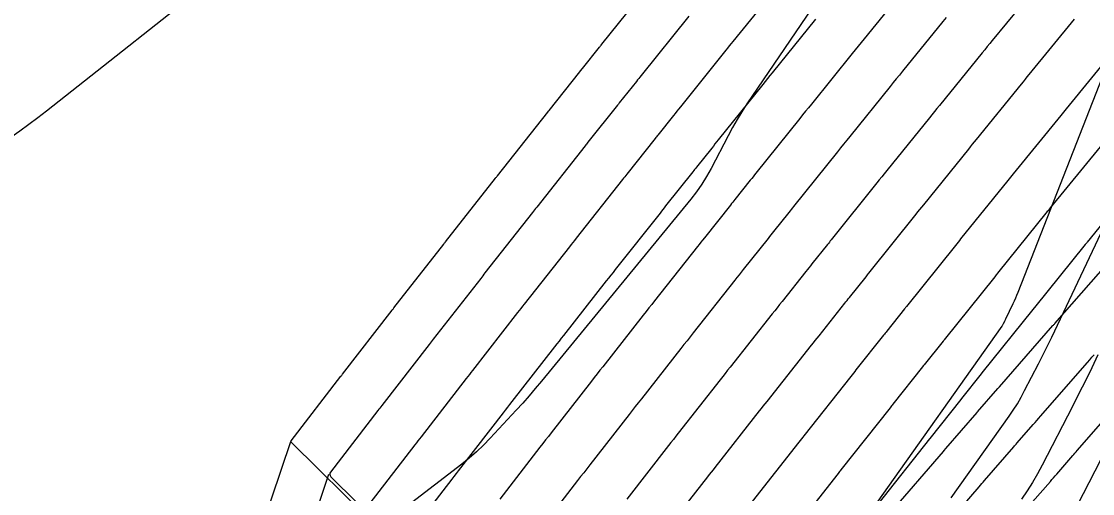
# Model space of a CAD drawing. Extents: x 1005228 to 1008882, y 1883389 to 1885754.
# Drawn here: x 1008089.5 to 1008153.4, y 1884631.9 to 1884660.1 of the extents above; entities that cross this region are included whole.
import ezdxf

# ---------------------------------------------------------------- set-up
doc = ezdxf.new("R2010")
doc.units = 0
for name, color, linetype in [('ATDIMS', 7, 'Continuous'), ('C-ANNO-NOTE', 7, 'Continuous'), ('S_BRIDGE', 7, 'Continuous'), ('TSOBSTACLE', 7, 'Continuous')]:
    doc.layers.add(name, color=color, linetype=linetype)

msp = doc.modelspace()

# ---------------------------------------------------------------- linework, layer by layer
at = {"layer": 'ATDIMS'}
for points in [[(1008142.144, 1884661.976), (1008139.778, 1884659.066), (1008139.603, 1884658.85), (1008139.428, 1884658.635), (1008139.254, 1884658.419), (1008139.079, 1884658.203), (1008136.635, 1884655.176), (1008136.46, 1884654.959), (1008136.286, 1884654.743), (1008136.112, 1884654.526), (1008135.937, 1884654.309), (1008133.326, 1884651.052), (1008133.241, 1884650.946), (1008133.156, 1884650.84), (1008133.071, 1884650.734), (1008132.986, 1884650.628), (1008132.073, 1884649.484), (1008132.006, 1884649.399), (1008131.938, 1884649.315), (1008131.871, 1884649.23), (1008131.804, 1884649.146), (1008130.248, 1884647.189), (1008130.143, 1884647.058), (1008130.038, 1884646.926), (1008129.934, 1884646.795), (1008129.83, 1884646.663), (1008127.274, 1884643.432), (1008127.104, 1884643.217), (1008126.934, 1884643.002), (1008126.764, 1884642.786), (1008126.595, 1884642.57), (1008124.18, 1884639.497), (1008124.011, 1884639.282), (1008123.842, 1884639.066), (1008123.673, 1884638.851), (1008123.505, 1884638.635), (1008121.098, 1884635.55), (1008120.93, 1884635.335), (1008120.762, 1884635.12), (1008120.595, 1884634.905), (1008120.428, 1884634.689), (1008118.028, 1884631.592)], [(1008153.873, 1884652.63), (1008150.9, 1884648.973), (1008150.855, 1884648.918), (1008150.81, 1884648.862), (1008150.765, 1884648.807), (1008150.72, 1884648.751), (1008147.755, 1884645.079), (1008147.711, 1884645.025), (1008147.667, 1884644.97), (1008147.623, 1884644.916), (1008147.58, 1884644.861), (1008144.571, 1884641.109), (1008144.537, 1884641.068), (1008144.504, 1884641.026), (1008143.372, 1884639.607), (1008143.32, 1884639.542), (1008143.268, 1884639.478), (1008141.504, 1884637.259), (1008141.462, 1884637.207), (1008141.42, 1884637.154), (1008141.378, 1884637.101), (1008141.336, 1884637.048), (1008138.397, 1884633.333), (1008138.356, 1884633.281), (1008138.315, 1884633.229), (1008138.275, 1884633.178), (1008138.234, 1884633.126), (1008135.303, 1884629.395)], [(1008143.809, 1884629.026), (1008146.662, 1884632.333), (1008146.741, 1884632.425), (1008146.821, 1884632.517), (1008146.9, 1884632.609), (1008146.98, 1884632.701), (1008148.716, 1884634.702), (1008148.768, 1884634.761), (1008148.819, 1884634.821), (1008148.871, 1884634.88), (1008148.923, 1884634.94), (1008149.883, 1884636.043), (1008149.991, 1884636.167), (1008150.1, 1884636.291), (1008150.208, 1884636.416), (1008150.317, 1884636.54), (1008153.115, 1884639.74), (1008153.253, 1884639.898), (1008153.392, 1884640.055), (1008153.53, 1884640.213)]]:
    msp.add_lwpolyline(points, dxfattribs=at)
at = {"layer": 'C-ANNO-NOTE'}
for points in [[(1008160.813, 1884674.152), (1008148.956, 1884643.917), (1008148.887, 1884643.748), (1008148.817, 1884643.58), (1008148.743, 1884643.413), (1008148.666, 1884643.248), (1008148.231, 1884642.332), (1008148.214, 1884642.295), (1008148.196, 1884642.26), (1008148.178, 1884642.224), (1008148.16, 1884642.188), (1008148.087, 1884642.046), (1008148.068, 1884642.011), (1008148.048, 1884641.976), (1008148.026, 1884641.943), (1008148.004, 1884641.91), (1008140.502, 1884631.335)], [(1008112.344, 1884671.651), (1008090.963, 1884654.753), (1008090.439, 1884654.345), (1008089.909, 1884653.945), (1008089.373, 1884653.553), (1008088.83, 1884653.17), (1008086.374, 1884651.459), (1008085.958, 1884651.193), (1008085.525, 1884650.963), (1008085.076, 1884650.768), (1008084.609, 1884650.609), (1008082.707, 1884650.044), (1008082.235, 1884649.892), (1008081.772, 1884649.72), (1008081.318, 1884649.526), (1008080.871, 1884649.312), (1008064.015, 1884640.741), (1008061.107, 1884639.163), (1008058.295, 1884637.437), (1008055.58, 1884635.562)], [(1008138.583, 1884663.745), (1008132.789, 1884655.181), (1008132.486, 1884654.72), (1008132.198, 1884654.251), (1008131.922, 1884653.774), (1008131.661, 1884653.288), (1008130.641, 1884651.331), (1008130.374, 1884650.85), (1008130.084, 1884650.384), (1008129.769, 1884649.934), (1008129.431, 1884649.5), (1008120.517, 1884638.632), (1008120.15, 1884638.192), (1008119.776, 1884637.757), (1008119.396, 1884637.328), (1008119.01, 1884636.904), (1008117.451, 1884635.222), (1008117.053, 1884634.81), (1008116.639, 1884634.416), (1008116.209, 1884634.04), (1008115.762, 1884633.681), (1008105.967, 1884626.149)], [(1008153.745, 1884640.2), (1008153.375, 1884639.427), (1008152.998, 1884638.658), (1008152.615, 1884637.892), (1008152.226, 1884637.129), (1008150.418, 1884633.623), (1008150.136, 1884633.098), (1008149.835, 1884632.584), (1008149.517, 1884632.081), (1008149.18, 1884631.588)], [(1008150.828, 1884627.946), (1008154.259, 1884634.6)]]:
    msp.add_lwpolyline(points, dxfattribs=at)
at = {"layer": 'S_BRIDGE'}
msp.add_lwpolyline([(1008144.992, 1884631.674), (1008148.442, 1884636.537), (1008148.694, 1884636.907), (1008148.934, 1884637.285), (1008149.159, 1884637.671), (1008149.371, 1884638.065), (1008150.193, 1884639.659), (1008150.397, 1884640.058), (1008150.597, 1884640.459), (1008150.794, 1884640.861), (1008150.988, 1884641.266), (1008155.86, 1884651.534)], dxfattribs=at)
at = {"layer": 'TSOBSTACLE'}
for points in [[(1008115.097, 1884625.572), (1008105.582, 1884634.968), (1008105.564, 1884634.991), (1008105.557, 1884635.015), (1008105.561, 1884635.04), (1008105.576, 1884635.066), (1008108.543, 1884638.921), (1008108.567, 1884638.951), (1008108.59, 1884638.981), (1008108.613, 1884639.012), (1008108.637, 1884639.042), (1008111.606, 1884642.872), (1008111.631, 1884642.905), (1008111.657, 1884642.938), (1008111.682, 1884642.971), (1008111.708, 1884643.004), (1008114.681, 1884646.814), (1008114.709, 1884646.849), (1008114.736, 1884646.885), (1008114.764, 1884646.92), (1008114.791, 1884646.955), (1008117.77, 1884650.745), (1008117.799, 1884650.783), (1008117.828, 1884650.82), (1008117.858, 1884650.857), (1008117.887, 1884650.894), (1008120.895, 1884654.696), (1008120.933, 1884654.744), (1008120.971, 1884654.792), (1008122.807, 1884657.101), (1008122.846, 1884657.149), (1008122.961, 1884657.294), (1008123.982, 1884658.573), (1008124.016, 1884658.615), (1008124.05, 1884658.658), (1008124.084, 1884658.701), (1008124.118, 1884658.743), (1008127.108, 1884662.471)], [(1008134.665, 1884662.283), (1008131.943, 1884658.913), (1008131.838, 1884658.782), (1008131.733, 1884658.652), (1008131.628, 1884658.521), (1008131.523, 1884658.39), (1008128.81, 1884655.008), (1008128.707, 1884654.878), (1008128.603, 1884654.749), (1008128.499, 1884654.619), (1008128.396, 1884654.49), (1008127.466, 1884653.324), (1008127.426, 1884653.274), (1008127.386, 1884653.224), (1008127.346, 1884653.174), (1008127.306, 1884653.123), (1008125.609, 1884650.991), (1008125.547, 1884650.913), (1008125.486, 1884650.835), (1008125.424, 1884650.757), (1008125.362, 1884650.68), (1008122.581, 1884647.163), (1008122.481, 1884647.037), (1008122.381, 1884646.911), (1008122.282, 1884646.784), (1008122.182, 1884646.658), (1008119.485, 1884643.226), (1008119.387, 1884643.101), (1008119.289, 1884642.975), (1008119.191, 1884642.85), (1008119.093, 1884642.725), (1008116.403, 1884639.277), (1008116.306, 1884639.153), (1008116.21, 1884639.029), (1008116.113, 1884638.905), (1008116.017, 1884638.781), (1008113.332, 1884635.317), (1008113.237, 1884635.195), (1008113.143, 1884635.072), (1008113.048, 1884634.95), (1008112.954, 1884634.827), (1008110.272, 1884631.344)], [(1008149.997, 1884662.103), (1008147.437, 1884658.975), (1008147.286, 1884658.791), (1008147.136, 1884658.607), (1008146.986, 1884658.422), (1008146.836, 1884658.238), (1008144.279, 1884655.093), (1008144.13, 1884654.91), (1008143.981, 1884654.726), (1008143.832, 1884654.542), (1008143.683, 1884654.357), (1008141.136, 1884651.202), (1008140.987, 1884651.018), (1008140.838, 1884650.834), (1008140.69, 1884650.649), (1008140.542, 1884650.464), (1008137.824, 1884647.075), (1008137.766, 1884647.003), (1008137.708, 1884646.931), (1008137.651, 1884646.859), (1008137.593, 1884646.787), (1008136.671, 1884645.632), (1008136.581, 1884645.519), (1008136.491, 1884645.406), (1008136.401, 1884645.293), (1008136.311, 1884645.18), (1008134.886, 1884643.388), (1008134.738, 1884643.203), (1008134.591, 1884643.017), (1008134.444, 1884642.832), (1008134.297, 1884642.646), (1008131.781, 1884639.466), (1008131.634, 1884639.279), (1008131.487, 1884639.093), (1008131.34, 1884638.906), (1008131.193, 1884638.719), (1008128.688, 1884635.531), (1008128.541, 1884635.344), (1008128.395, 1884635.157), (1008128.248, 1884634.97), (1008128.102, 1884634.783), (1008125.608, 1884631.587)], [(1008129.316, 1884660.431), (1008126.464, 1884656.876), (1008126.396, 1884656.79), (1008126.327, 1884656.703), (1008126.258, 1884656.617), (1008126.189, 1884656.531), (1008125.162, 1884655.245), (1008125.109, 1884655.178), (1008125.056, 1884655.112), (1008123.29, 1884652.892), (1008123.25, 1884652.841), (1008123.209, 1884652.79), (1008123.169, 1884652.739), (1008123.129, 1884652.688), (1008120.234, 1884649.029), (1008120.169, 1884648.947), (1008120.105, 1884648.865), (1008120.04, 1884648.783), (1008119.976, 1884648.702), (1008117.138, 1884645.09), (1008117.075, 1884645.01), (1008117.013, 1884644.93), (1008116.95, 1884644.85), (1008116.887, 1884644.77), (1008114.055, 1884641.141), (1008113.994, 1884641.062), (1008113.933, 1884640.984), (1008113.872, 1884640.905), (1008113.811, 1884640.827), (1008110.984, 1884637.179), (1008110.925, 1884637.103), (1008110.866, 1884637.027), (1008110.808, 1884636.951), (1008110.749, 1884636.874), (1008107.924, 1884633.205), (1008107.883, 1884633.133), (1008107.873, 1884633.063), (1008107.893, 1884632.996), (1008107.943, 1884632.93), (1008134.606, 1884606.601)], [(1008136.872, 1884660.243), (1008134.289, 1884657.044), (1008134.149, 1884656.871), (1008134.009, 1884656.697), (1008133.87, 1884656.523), (1008133.73, 1884656.35), (1008131.077, 1884653.041), (1008130.978, 1884652.918), (1008130.879, 1884652.794), (1008130.781, 1884652.671), (1008130.682, 1884652.548), (1008129.769, 1884651.404), (1008129.716, 1884651.337), (1008129.662, 1884651.269), (1008129.608, 1884651.202), (1008129.555, 1884651.135), (1008127.928, 1884649.09), (1008127.845, 1884648.985), (1008127.762, 1884648.881), (1008127.679, 1884648.776), (1008127.596, 1884648.671), (1008124.927, 1884645.298), (1008124.792, 1884645.127), (1008124.658, 1884644.956), (1008124.523, 1884644.785), (1008124.388, 1884644.614), (1008121.833, 1884641.361), (1008121.699, 1884641.191), (1008121.566, 1884641.021), (1008121.432, 1884640.851), (1008121.299, 1884640.68), (1008118.75, 1884637.414), (1008118.618, 1884637.244), (1008118.486, 1884637.075), (1008118.354, 1884636.905), (1008118.222, 1884636.735), (1008115.68, 1884633.455), (1008115.549, 1884633.286), (1008115.419, 1884633.118), (1008115.289, 1884632.949), (1008115.159, 1884632.78), (1008112.621, 1884629.483)], [(1008144.675, 1884660.334), (1008144.49, 1884660.107), (1008142.073, 1884657.134), (1008141.889, 1884656.907), (1008141.705, 1884656.68), (1008141.521, 1884656.453), (1008141.337, 1884656.226), (1008138.929, 1884653.244), (1008138.746, 1884653.016), (1008138.562, 1884652.788), (1008138.379, 1884652.56), (1008138.196, 1884652.332), (1008135.575, 1884649.064), (1008135.503, 1884648.975), (1008135.432, 1884648.885), (1008135.361, 1884648.796), (1008135.29, 1884648.707), (1008134.377, 1884647.563), (1008134.296, 1884647.462), (1008134.215, 1884647.36), (1008134.134, 1884647.259), (1008134.053, 1884647.157), (1008132.567, 1884645.289), (1008132.441, 1884645.13), (1008132.315, 1884644.972), (1008132.189, 1884644.813), (1008132.063, 1884644.654), (1008129.576, 1884641.51), (1008129.393, 1884641.279), (1008129.21, 1884641.047), (1008129.028, 1884640.816), (1008128.846, 1884640.584), (1008126.483, 1884637.576), (1008126.3, 1884637.344), (1008126.118, 1884637.112), (1008125.936, 1884636.879), (1008125.755, 1884636.646), (1008123.403, 1884633.633), (1008123.221, 1884633.399), (1008123.039, 1884633.166), (1008122.857, 1884632.932), (1008122.676, 1884632.698), (1008120.337, 1884629.68)], [(1008127.812, 1884629.54), (1008130.449, 1884632.92), (1008130.56, 1884633.061), (1008130.671, 1884633.203), (1008130.782, 1884633.344), (1008130.893, 1884633.486), (1008133.54, 1884636.855), (1008133.651, 1884636.997), (1008133.763, 1884637.138), (1008133.875, 1884637.28), (1008133.986, 1884637.421), (1008136.643, 1884640.779), (1008136.755, 1884640.921), (1008136.867, 1884641.063), (1008136.98, 1884641.204), (1008137.092, 1884641.346), (1008138.63, 1884643.279), (1008138.699, 1884643.365), (1008138.767, 1884643.451), (1008138.836, 1884643.538), (1008138.905, 1884643.624), (1008139.897, 1884644.867), (1008139.941, 1884644.922), (1008139.985, 1884644.976), (1008140.029, 1884645.031), (1008140.073, 1884645.086), (1008142.888, 1884648.597), (1008143.001, 1884648.738), (1008143.115, 1884648.879), (1008143.228, 1884649.02), (1008143.342, 1884649.161), (1008146.029, 1884652.489), (1008146.143, 1884652.63), (1008146.257, 1884652.771), (1008146.372, 1884652.912), (1008146.486, 1884653.053), (1008149.181, 1884656.369), (1008149.297, 1884656.511), (1008149.412, 1884656.652), (1008149.528, 1884656.794), (1008149.644, 1884656.936), (1008152.343, 1884660.234)], [(1008154.69, 1884658.366), (1008151.85, 1884654.896), (1008151.769, 1884654.797), (1008151.688, 1884654.698), (1008151.608, 1884654.599), (1008151.527, 1884654.5), (1008148.693, 1884651.013), (1008148.613, 1884650.915), (1008148.533, 1884650.817), (1008148.454, 1884650.718), (1008148.374, 1884650.62), (1008145.549, 1884647.12), (1008145.47, 1884647.023), (1008145.391, 1884646.925), (1008145.312, 1884646.827), (1008145.234, 1884646.729), (1008142.322, 1884643.098), (1008142.291, 1884643.06), (1008142.261, 1884643.022), (1008142.231, 1884642.984), (1008142.2, 1884642.946), (1008141.138, 1884641.616), (1008141.091, 1884641.556), (1008141.044, 1884641.497), (1008140.996, 1884641.438), (1008140.949, 1884641.378), (1008139.298, 1884639.303), (1008139.221, 1884639.205), (1008139.144, 1884639.108), (1008139.067, 1884639.011), (1008138.99, 1884638.914), (1008136.192, 1884635.377), (1008136.115, 1884635.28), (1008136.039, 1884635.184), (1008135.963, 1884635.087), (1008135.887, 1884634.99), (1008133.098, 1884631.441)], [(1008156.127, 1884650.649), (1008153.106, 1884646.933), (1008153.076, 1884646.895), (1008152.984, 1884646.782), (1008149.961, 1884643.038), (1008149.935, 1884643.005), (1008149.854, 1884642.904), (1008146.82, 1884639.121), (1008146.783, 1884639.075), (1008145.605, 1884637.599), (1008145.552, 1884637.532), (1008143.71, 1884635.216), (1008143.683, 1884635.183), (1008140.602, 1884631.288)], [(1008141.312, 1884630.724), (1008144.52, 1884634.442), (1008144.557, 1884634.486), (1008144.67, 1884634.615), (1008146.525, 1884636.754), (1008146.561, 1884636.795), (1008147.775, 1884638.19), (1008147.824, 1884638.246), (1008147.872, 1884638.302), (1008151.059, 1884641.945), (1008151.087, 1884641.977), (1008151.115, 1884642.01), (1008151.144, 1884642.042), (1008151.172, 1884642.074), (1008154.355, 1884645.69)], [(1008149.391, 1884630.901), (1008150.907, 1884632.649), (1008151.001, 1884632.758), (1008151.096, 1884632.866), (1008151.19, 1884632.975), (1008151.285, 1884633.084), (1008152.245, 1884634.187), (1008152.31, 1884634.262), (1008152.376, 1884634.337), (1008152.441, 1884634.412), (1008152.507, 1884634.487), (1008155.334, 1884637.72)], [(1008105.528, 1884635.017), (1008103.822, 1884629.943), (1008103.802, 1884629.883), (1008103.795, 1884629.863), (1008102.106, 1884624.791), (1008102.098, 1884624.766), (1008101.443, 1884622.781)], [(1008107.804, 1884633.063), (1008106.14, 1884628.113)]]:
    msp.add_lwpolyline(points, dxfattribs=at)

doc.saveas('drawing.dxf')
